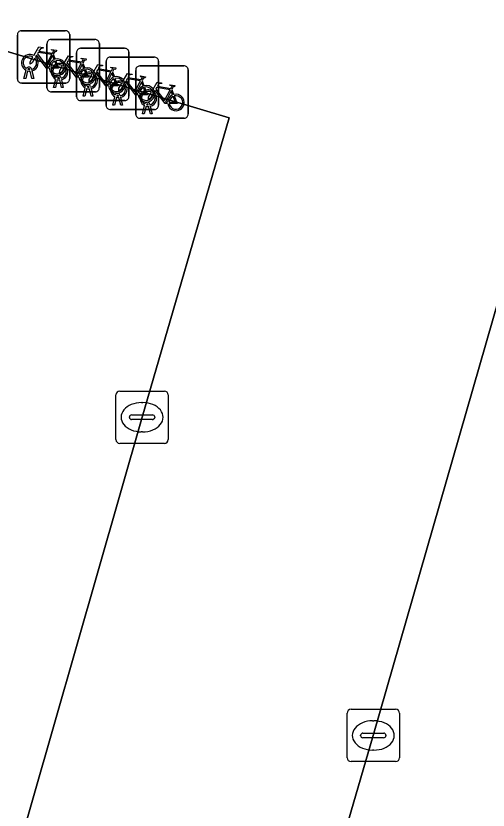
# Model space of a CAD drawing. Extents: x 159817 to 160765, y 380688 to 381638.
# Drawn here: x 160476.98 to 160485.99, y 381285.54 to 381300.72 of the extents above; entities that cross this region are included whole.
import ezdxf

# ---------------------------------------------------------------- set-up
doc = ezdxf.new("R2010")
doc.units = 0
for name, color, linetype in [('IMGEO_Fietsenrek', 7, 'Continuous'), ('IMGEO_Kolk', 7, 'Continuous'), ('IMGEO_Parkeervlak_open', 7, 'Continuous'), ('IMGEO_Rijbaan_lokaal_open', 7, 'Continuous')]:
    doc.layers.add(name, color=color, linetype=linetype)

msp = doc.modelspace()

# ---------------------------------------------------------------- linework, layer by layer
at = {"layer": 'IMGEO_Fietsenrek'}
for p, q in [((160477.003, 381299.511), (160477.003, 381300.352)), ((160477.003, 381300.352), (160477.003, 381299.511)), ((160477.078, 381300.436), (160477.919, 381300.436)), ((160477.919, 381300.436), (160477.078, 381300.436)), ((160478.003, 381300.361), (160478.003, 381299.52)), ((160478.003, 381299.52), (160478.003, 381300.361)), ((160477.569, 381299.343), (160477.569, 381300.184)), ((160477.569, 381300.184), (160477.569, 381299.343)), ((160477.644, 381300.268), (160478.485, 381300.268)), ((160478.485, 381300.268), (160477.644, 381300.268)), ((160478.569, 381300.193), (160478.569, 381299.352)), ((160478.569, 381299.352), (160478.569, 381300.193)), ((160478.134, 381299.174), (160478.134, 381300.015)), ((160478.134, 381300.015), (160478.134, 381299.174)), ((160478.209, 381300.099), (160479.05, 381300.099)), ((160479.05, 381300.099), (160478.209, 381300.099)), ((160479.134, 381300.024), (160479.134, 381299.183)), ((160479.134, 381299.183), (160479.134, 381300.024)), ((160477.69, 381299.985), (160477.726, 381299.89)), ((160478.699, 381299.005), (160478.699, 381299.846)), ((160478.699, 381299.846), (160478.699, 381299.005)), ((160478.774, 381299.93), (160479.615, 381299.93)), ((160479.615, 381299.93), (160478.774, 381299.93)), ((160479.699, 381299.855), (160479.699, 381299.014)), ((160479.699, 381299.014), (160479.699, 381299.855)), ((160477.241, 381299.692), (160477.24, 381299.696)), ((160477.272, 381299.703), (160477.273, 381299.696)), ((160478.256, 381299.817), (160478.292, 381299.722)), ((160479.34, 381299.762), (160480.181, 381299.762)), ((160480.181, 381299.762), (160479.34, 381299.762)), ((160477.13, 381299.52), (160477.169, 381299.68)), ((160477.199, 381299.668), (160477.164, 381299.52)), ((160477.282, 381299.52), (160477.248, 381299.662)), ((160477.28, 381299.666), (160477.315, 381299.52)), ((160478.821, 381299.648), (160478.857, 381299.553)), ((160479.265, 381298.837), (160479.265, 381299.678)), ((160479.265, 381299.678), (160479.265, 381298.837)), ((160480.265, 381299.687), (160480.265, 381298.846)), ((160480.265, 381298.846), (160480.265, 381299.687)), ((160477.928, 381299.436), (160477.087, 381299.436)), ((160477.087, 381299.436), (160477.928, 381299.436)), ((160477.164, 381299.52), (160477.13, 381299.52)), ((160477.315, 381299.52), (160477.282, 381299.52)), ((160477.696, 381299.352), (160477.735, 381299.512)), ((160477.765, 381299.5), (160477.73, 381299.352)), ((160477.807, 381299.524), (160477.806, 381299.528)), ((160477.848, 381299.352), (160477.814, 381299.494)), ((160477.838, 381299.535), (160477.839, 381299.528)), ((160477.846, 381299.498), (160477.881, 381299.352)), ((160479.386, 381299.479), (160479.422, 381299.384)), ((160478.494, 381299.268), (160477.653, 381299.268)), ((160477.653, 381299.268), (160478.494, 381299.268)), ((160477.73, 381299.352), (160477.696, 381299.352)), ((160477.881, 381299.352), (160477.848, 381299.352)), ((160478.261, 381299.183), (160478.3, 381299.343)), ((160478.33, 381299.331), (160478.295, 381299.183)), ((160478.372, 381299.355), (160478.371, 381299.359)), ((160478.413, 381299.183), (160478.379, 381299.325)), ((160478.403, 381299.366), (160478.404, 381299.359)), ((160478.411, 381299.329), (160478.446, 381299.183)), ((160479.952, 381299.311), (160479.988, 381299.216)), ((160479.059, 381299.099), (160478.218, 381299.099)), ((160478.218, 381299.099), (160479.059, 381299.099)), ((160478.295, 381299.183), (160478.261, 381299.183)), ((160478.446, 381299.183), (160478.413, 381299.183)), ((160478.826, 381299.014), (160478.865, 381299.174)), ((160478.895, 381299.162), (160478.86, 381299.014)), ((160478.937, 381299.186), (160478.936, 381299.19)), ((160478.978, 381299.014), (160478.944, 381299.156)), ((160478.968, 381299.197), (160478.969, 381299.19)), ((160478.976, 381299.16), (160479.011, 381299.014)), ((160478.86, 381299.014), (160478.826, 381299.014)), ((160479.011, 381299.014), (160478.978, 381299.014)), ((160479.392, 381298.846), (160479.431, 381299.006)), ((160479.461, 381298.994), (160479.426, 381298.846)), ((160479.503, 381299.018), (160479.502, 381299.022)), ((160479.544, 381298.846), (160479.51, 381298.988)), ((160479.534, 381299.029), (160479.535, 381299.022)), ((160479.542, 381298.992), (160479.577, 381298.846)), ((160479.624, 381298.93), (160478.783, 381298.93)), ((160478.783, 381298.93), (160479.624, 381298.93)), ((160479.426, 381298.846), (160479.392, 381298.846)), ((160479.577, 381298.846), (160479.544, 381298.846)), ((160480.19, 381298.762), (160479.349, 381298.762)), ((160479.349, 381298.762), (160480.19, 381298.762))]:
    msp.add_line(p, q, dxfattribs=at)
for points in [[(160477.316, 381299.962), (160477.411, 381300.126), (160477.497, 381300.112), (160477.499, 381300.103), (160477.443, 381300.092), (160477.416, 381300.047), (160477.672, 381300.006)], [(160477.659, 381299.981), (160477.402, 381300.022), (160477.385, 381299.993), (160477.552, 381299.773), (160477.659, 381299.981)], [(160477.672, 381300.006), (160477.697, 381300.055), (160477.691, 381300.059), (160477.668, 381300.063), (160477.656, 381300.07), (160477.655, 381300.073), (160477.657, 381300.078), (160477.752, 381300.063), (160477.754, 381300.053), (160477.744, 381300.04), (160477.732, 381300.034), (160477.718, 381300.04), (160477.69, 381299.985)], [(160477.337, 381299.91), (160477.285, 381299.82), (160477.245, 381299.795), (160477.246, 381299.842), (160477.301, 381299.936)], [(160477.612, 381299.718), (160477.562, 381299.718), (160477.371, 381299.969), (160477.352, 381299.937)], [(160477.707, 381299.883), (160477.677, 381299.96), (160477.568, 381299.742), (160477.611, 381299.742)], [(160477.641, 381299.742), (160477.761, 381299.741), (160477.717, 381299.855)], [(160477.737, 381299.862), (160477.792, 381299.717), (160477.642, 381299.717)], [(160477.882, 381299.794), (160477.977, 381299.958), (160478.063, 381299.944), (160478.065, 381299.935), (160478.009, 381299.924), (160477.982, 381299.879), (160478.238, 381299.838)], [(160478.225, 381299.813), (160477.968, 381299.854), (160477.951, 381299.825), (160478.118, 381299.605), (160478.225, 381299.813)], [(160478.238, 381299.838), (160478.263, 381299.887), (160478.257, 381299.891), (160478.234, 381299.895), (160478.222, 381299.902), (160478.221, 381299.905), (160478.223, 381299.91), (160478.318, 381299.895), (160478.32, 381299.885), (160478.31, 381299.872), (160478.298, 381299.866), (160478.284, 381299.872), (160478.256, 381299.817)], [(160477.903, 381299.742), (160477.851, 381299.652), (160477.811, 381299.627), (160477.812, 381299.674), (160477.867, 381299.768)], [(160478.178, 381299.55), (160478.128, 381299.55), (160477.937, 381299.801), (160477.918, 381299.769)], [(160478.273, 381299.715), (160478.243, 381299.792), (160478.134, 381299.574), (160478.177, 381299.574)], [(160478.303, 381299.694), (160478.358, 381299.549), (160478.208, 381299.549)], [(160478.447, 381299.625), (160478.542, 381299.789), (160478.628, 381299.775), (160478.63, 381299.766), (160478.574, 381299.755), (160478.547, 381299.71), (160478.803, 381299.669)], [(160478.803, 381299.669), (160478.828, 381299.718), (160478.822, 381299.722), (160478.799, 381299.726), (160478.787, 381299.733), (160478.786, 381299.736), (160478.788, 381299.741), (160478.883, 381299.726), (160478.885, 381299.716), (160478.875, 381299.703), (160478.863, 381299.697), (160478.849, 381299.703), (160478.821, 381299.648)], [(160478.207, 381299.574), (160478.327, 381299.573), (160478.283, 381299.687)], [(160478.468, 381299.573), (160478.416, 381299.483), (160478.376, 381299.458), (160478.377, 381299.505), (160478.432, 381299.599)], [(160478.743, 381299.381), (160478.693, 381299.381), (160478.502, 381299.632), (160478.483, 381299.6)], [(160478.79, 381299.644), (160478.533, 381299.685), (160478.516, 381299.656), (160478.683, 381299.436), (160478.79, 381299.644)], [(160478.838, 381299.546), (160478.808, 381299.623), (160478.699, 381299.405), (160478.742, 381299.405)], [(160479.012, 381299.456), (160479.107, 381299.62), (160479.193, 381299.606), (160479.195, 381299.597), (160479.139, 381299.586), (160479.112, 381299.541), (160479.368, 381299.5)], [(160479.368, 381299.5), (160479.393, 381299.549), (160479.387, 381299.553), (160479.364, 381299.557), (160479.352, 381299.564), (160479.351, 381299.567), (160479.353, 381299.572), (160479.448, 381299.557), (160479.45, 381299.547), (160479.44, 381299.534), (160479.428, 381299.528), (160479.414, 381299.534), (160479.386, 381299.479)], [(160478.772, 381299.405), (160478.892, 381299.404), (160478.848, 381299.518)], [(160478.868, 381299.525), (160478.923, 381299.38), (160478.773, 381299.38)], [(160479.033, 381299.404), (160478.981, 381299.314), (160478.941, 381299.289), (160478.942, 381299.336), (160478.997, 381299.43)], [(160479.308, 381299.212), (160479.258, 381299.212), (160479.067, 381299.463), (160479.048, 381299.431)], [(160479.355, 381299.475), (160479.098, 381299.516), (160479.081, 381299.487), (160479.248, 381299.267), (160479.355, 381299.475)], [(160479.403, 381299.377), (160479.373, 381299.454), (160479.264, 381299.236), (160479.307, 381299.236)], [(160479.578, 381299.288), (160479.673, 381299.452), (160479.759, 381299.438), (160479.761, 381299.429), (160479.705, 381299.418), (160479.678, 381299.373), (160479.934, 381299.332)], [(160479.934, 381299.332), (160479.959, 381299.381), (160479.953, 381299.385), (160479.93, 381299.389), (160479.918, 381299.396), (160479.917, 381299.399), (160479.919, 381299.404), (160480.014, 381299.389), (160480.016, 381299.379), (160480.006, 381299.366), (160479.994, 381299.36), (160479.98, 381299.366), (160479.952, 381299.311)], [(160479.337, 381299.236), (160479.457, 381299.235), (160479.413, 381299.349)], [(160479.433, 381299.356), (160479.488, 381299.211), (160479.338, 381299.211)], [(160479.599, 381299.236), (160479.547, 381299.146), (160479.507, 381299.121), (160479.508, 381299.168), (160479.563, 381299.262)], [(160479.874, 381299.044), (160479.824, 381299.044), (160479.633, 381299.295), (160479.614, 381299.263)], [(160479.921, 381299.307), (160479.664, 381299.348), (160479.647, 381299.319), (160479.814, 381299.099), (160479.921, 381299.307)], [(160479.969, 381299.209), (160479.939, 381299.286), (160479.83, 381299.068), (160479.873, 381299.068)], [(160479.903, 381299.068), (160480.023, 381299.067), (160479.979, 381299.181)], [(160479.999, 381299.188), (160480.054, 381299.043), (160479.904, 381299.043)]]:
    msp.add_lwpolyline(points, dxfattribs=at)
for centre, radius, start, end in [((160477.081, 381300.358), 0.0779, 92.4484, 184.2845), ((160477.081, 381300.358), 0.0779, 92.4484, 184.2845), ((160477.925, 381300.358), 0.0779, 2.4484, 94.2845), ((160477.925, 381300.358), 0.0779, 2.4484, 94.2845), ((160477.647, 381300.19), 0.0779, 92.4484, 184.2845), ((160477.647, 381300.19), 0.0779, 92.4484, 184.2845), ((160478.491, 381300.19), 0.0779, 2.4484, 94.2845), ((160478.491, 381300.19), 0.0779, 2.4484, 94.2845), ((160478.212, 381300.021), 0.0779, 92.4484, 184.2845), ((160478.212, 381300.021), 0.0779, 92.4484, 184.2845), ((160479.056, 381300.021), 0.0779, 2.4484, 94.2845), ((160479.056, 381300.021), 0.0779, 2.4484, 94.2845), ((160477.243, 381299.821), 0.159, 62.6766, 242.1369), ((160477.243, 381299.821), 0.129, 63.3192, 238.903), ((160477.243, 381299.821), 0.129, 283.6043, 43.4302), ((160477.243, 381299.821), 0.159, 283.5766, 46.6042), ((160477.77, 381299.737), 0.159, 113.3408, 178.3217), ((160477.77, 381299.737), 0.159, 187.0065, 105.7708), ((160477.77, 381299.737), 0.129, 113.923, 177.9556), ((160477.77, 381299.737), 0.129, 188.6715, 104.5883), ((160478.777, 381299.852), 0.0779, 92.4484, 184.2845), ((160478.777, 381299.852), 0.0779, 92.4484, 184.2845), ((160479.621, 381299.852), 0.0779, 2.4484, 94.2845), ((160479.621, 381299.852), 0.0779, 2.4484, 94.2845), ((160477.223, 381299.692), 0.0499, 12.8025, 158.6934), ((160477.223, 381299.692), 0.0174, 12.8025, 163.4502), ((160477.243, 381299.821), 0.129, 253.415, 269.0204), ((160477.809, 381299.653), 0.159, 62.6766, 242.1369), ((160477.809, 381299.653), 0.129, 63.3192, 238.903), ((160477.809, 381299.653), 0.129, 283.6043, 43.4302), ((160477.809, 381299.653), 0.159, 283.5766, 46.6042), ((160478.336, 381299.569), 0.159, 113.3408, 178.3217), ((160478.336, 381299.569), 0.159, 187.0065, 105.7708), ((160478.336, 381299.569), 0.129, 188.6715, 104.5883), ((160479.343, 381299.684), 0.0779, 92.4484, 184.2845), ((160479.343, 381299.684), 0.0779, 92.4484, 184.2845), ((160480.187, 381299.684), 0.0779, 2.4484, 94.2845), ((160480.187, 381299.684), 0.0779, 2.4484, 94.2845), ((160477.243, 381299.821), 0.159, 253.9967, 271.7867), ((160477.789, 381299.524), 0.0499, 12.8025, 158.6934), ((160477.789, 381299.524), 0.0174, 12.8025, 163.4502), ((160478.336, 381299.569), 0.129, 113.923, 177.9556), ((160478.374, 381299.484), 0.159, 62.6766, 242.1369), ((160478.374, 381299.484), 0.129, 63.3192, 238.903), ((160478.374, 381299.484), 0.129, 283.6043, 43.4302), ((160478.374, 381299.484), 0.159, 283.5766, 46.6042), ((160478.901, 381299.4), 0.159, 113.3408, 178.3217), ((160478.901, 381299.4), 0.159, 187.0065, 105.7708), ((160477.081, 381299.514), 0.0779, 182.4484, 274.2845), ((160477.081, 381299.514), 0.0779, 182.4484, 274.2845), ((160477.809, 381299.653), 0.159, 253.9967, 271.7867), ((160477.809, 381299.653), 0.129, 253.415, 269.0204), ((160477.925, 381299.514), 0.0779, 272.4484, 4.2845), ((160477.925, 381299.514), 0.0779, 272.4484, 4.2845), ((160478.354, 381299.355), 0.0499, 12.8025, 158.6934), ((160478.901, 381299.4), 0.129, 113.923, 177.9556), ((160478.901, 381299.4), 0.129, 188.6715, 104.5883), ((160478.939, 381299.315), 0.159, 62.6766, 242.1369), ((160478.939, 381299.315), 0.129, 63.3192, 238.903), ((160478.939, 381299.315), 0.129, 283.6043, 43.4302), ((160478.939, 381299.315), 0.159, 283.5766, 46.6042), ((160479.466, 381299.231), 0.159, 187.0065, 105.7708), ((160477.647, 381299.346), 0.0779, 182.4484, 274.2845), ((160477.647, 381299.346), 0.0779, 182.4484, 274.2845), ((160478.374, 381299.484), 0.159, 253.9967, 271.7867), ((160478.354, 381299.355), 0.0174, 12.8025, 163.4502), ((160478.374, 381299.484), 0.129, 253.415, 269.0204), ((160478.491, 381299.346), 0.0779, 272.4484, 4.2845), ((160478.491, 381299.346), 0.0779, 272.4484, 4.2845), ((160479.466, 381299.231), 0.159, 113.3408, 178.3217), ((160479.466, 381299.231), 0.129, 113.923, 177.9556), ((160479.466, 381299.231), 0.129, 188.6715, 104.5883), ((160479.505, 381299.147), 0.159, 62.6766, 242.1369), ((160479.505, 381299.147), 0.129, 63.3192, 238.903), ((160479.505, 381299.147), 0.159, 283.5766, 46.6042), ((160478.212, 381299.177), 0.0779, 182.4484, 274.2845), ((160478.212, 381299.177), 0.0779, 182.4484, 274.2845), ((160478.919, 381299.186), 0.0499, 12.8025, 158.6934), ((160478.939, 381299.315), 0.159, 253.9967, 271.7867), ((160478.919, 381299.186), 0.0174, 12.8025, 163.4502), ((160478.939, 381299.315), 0.129, 253.415, 269.0204), ((160479.056, 381299.177), 0.0779, 272.4484, 4.2845), ((160479.056, 381299.177), 0.0779, 272.4484, 4.2845), ((160479.505, 381299.147), 0.129, 283.6043, 43.4302), ((160480.032, 381299.063), 0.159, 113.3408, 178.3217), ((160480.032, 381299.063), 0.159, 187.0065, 105.7708), ((160480.032, 381299.063), 0.129, 113.923, 177.9556), ((160480.032, 381299.063), 0.129, 188.6715, 104.5883), ((160478.777, 381299.008), 0.0779, 182.4484, 274.2845), ((160478.777, 381299.008), 0.0779, 182.4484, 274.2845), ((160479.485, 381299.018), 0.0499, 12.8025, 158.6934), ((160479.505, 381299.147), 0.159, 253.9967, 271.7867), ((160479.485, 381299.018), 0.0174, 12.8025, 163.4502), ((160479.505, 381299.147), 0.129, 253.415, 269.0204), ((160479.621, 381299.008), 0.0779, 272.4484, 4.2845), ((160479.621, 381299.008), 0.0779, 272.4484, 4.2845), ((160479.343, 381298.84), 0.0779, 182.4484, 274.2845), ((160479.343, 381298.84), 0.0779, 182.4484, 274.2845), ((160480.187, 381298.84), 0.0779, 272.4484, 4.2845), ((160480.187, 381298.84), 0.0779, 272.4484, 4.2845)]:
    msp.add_arc(centre, radius, start, end, dxfattribs=at)
at = {"layer": 'IMGEO_Kolk'}
for p, q in [((160478.885, 381292.623), (160478.885, 381293.475)), ((160478.96, 381293.549), (160479.812, 381293.549)), ((160479.886, 381293.475), (160479.886, 381292.623)), ((160479.373, 381293.329), (160479.398, 381293.329)), ((160479.144, 381293.043), (160479.144, 381293.055)), ((160479.187, 381293.092), (160479.585, 381293.092)), ((160479.628, 381293.055), (160479.628, 381293.043)), ((160479.582, 381293.006), (160479.184, 381293.006)), ((160479.396, 381292.769), (160479.371, 381292.769)), ((160479.812, 381292.549), (160478.96, 381292.549)), ((160483.376, 381287.467), (160484.228, 381287.467)), ((160483.301, 381286.541), (160483.301, 381287.393)), ((160483.789, 381287.247), (160483.814, 381287.247)), ((160484.302, 381287.393), (160484.302, 381286.541)), ((160483.56, 381286.961), (160483.56, 381286.973)), ((160483.603, 381287.01), (160484.001, 381287.01)), ((160484.044, 381286.973), (160484.044, 381286.961)), ((160483.998, 381286.924), (160483.6, 381286.924)), ((160483.812, 381286.687), (160483.787, 381286.687)), ((160484.228, 381286.467), (160483.376, 381286.467))]:
    msp.add_line(p, q, dxfattribs=at)
for points in [[(160478.885, 381292.623), (160478.885, 381293.475)], [(160478.96, 381293.549), (160479.812, 381293.549)], [(160479.886, 381293.475), (160479.886, 381292.623)], [(160479.812, 381292.549), (160478.96, 381292.549)], [(160483.376, 381287.467), (160484.228, 381287.467)], [(160483.301, 381286.541), (160483.301, 381287.393)], [(160484.302, 381287.393), (160484.302, 381286.541)], [(160484.228, 381286.467), (160483.376, 381286.467)]]:
    msp.add_lwpolyline(points, dxfattribs=at)
for centre, radius, start, end in [((160478.962, 381293.473), 0.0765, 91.552, 178.448), ((160478.962, 381293.473), 0.0765, 91.552, 178.448), ((160479.81, 381293.473), 0.0765, 1.552, 88.448), ((160479.81, 381293.473), 0.0765, 1.552, 88.448), ((160479.184, 381293.052), 0.0403, 85.8775, 175.7526), ((160479.181, 381293.042), 0.0366, 178.938, 274.7102), ((160479.585, 381293.049), 0.043, 264.8664, 352.4533), ((160479.589, 381293.054), 0.0386, 1.7309, 96.639), ((160478.962, 381292.625), 0.0765, 181.552, 268.448), ((160478.962, 381292.625), 0.0765, 181.552, 268.448), ((160479.81, 381292.625), 0.0765, 271.552, 358.448), ((160479.81, 381292.625), 0.0765, 271.552, 358.448), ((160483.378, 381287.391), 0.0765, 91.552, 178.448), ((160483.378, 381287.391), 0.0765, 91.552, 178.448), ((160484.226, 381287.391), 0.0765, 1.552, 88.448), ((160484.226, 381287.391), 0.0765, 1.552, 88.448), ((160483.6, 381286.97), 0.0403, 85.8775, 175.7526), ((160483.597, 381286.96), 0.0366, 178.938, 274.7102), ((160484.001, 381286.967), 0.043, 264.8664, 352.4533), ((160484.005, 381286.972), 0.0386, 1.7309, 96.639), ((160483.378, 381286.543), 0.0765, 181.552, 268.448), ((160483.378, 381286.543), 0.0765, 181.552, 268.448), ((160484.226, 381286.543), 0.0765, 271.552, 358.448), ((160484.226, 381286.543), 0.0765, 271.552, 358.448)]:
    msp.add_arc(centre, radius, start, end, dxfattribs=at)
for centre, major_axis, ratio, start_param, end_param in [((160479.372, 381293.049), (-0.387, 0.002), 0.722429, 4.712389, 7.853982), ((160479.397, 381293.049), (-0.39, 0.002), 0.717154, 1.570796, 4.712389), ((160483.788, 381286.967), (-0.387, 0.002), 0.722429, 4.712389, 7.853982), ((160483.813, 381286.967), (-0.39, 0.002), 0.717154, 1.570796, 4.712389)]:
    msp.add_ellipse(centre, major_axis=major_axis, ratio=ratio, start_param=start_param, end_param=end_param, dxfattribs=at)
at = {"layer": 'IMGEO_Parkeervlak_open'}
for points in [[(160478.242, 381267.82), (160483.218, 381267.737), (160494.175, 381305.598), (160489.178, 381305.699), (160486.724, 381297.124), (160483.801, 381286.967), (160480.958, 381277.212)], [(160476.423, 381300.153), (160469.897, 381277.565), (160474.572, 381276.235), (160476.448, 381282.795), (160479.387, 381293.048), (160481.048, 381298.773)]]:
    msp.add_lwpolyline(points, close=True, dxfattribs=at)
at = {"layer": 'IMGEO_Rijbaan_lokaal_open'}
msp.add_lwpolyline([(160480.958, 381277.212), (160483.801, 381286.967), (160486.724, 381297.124), (160489.178, 381305.699), (160478.087, 381305.892), (160476.423, 381300.153), (160481.048, 381298.773), (160479.387, 381293.048), (160476.448, 381282.795), (160474.572, 381276.235), (160469.897, 381277.565), (160467.154, 381268.016), (160478.242, 381267.82)], close=True, dxfattribs=at)

doc.saveas('drawing.dxf')
